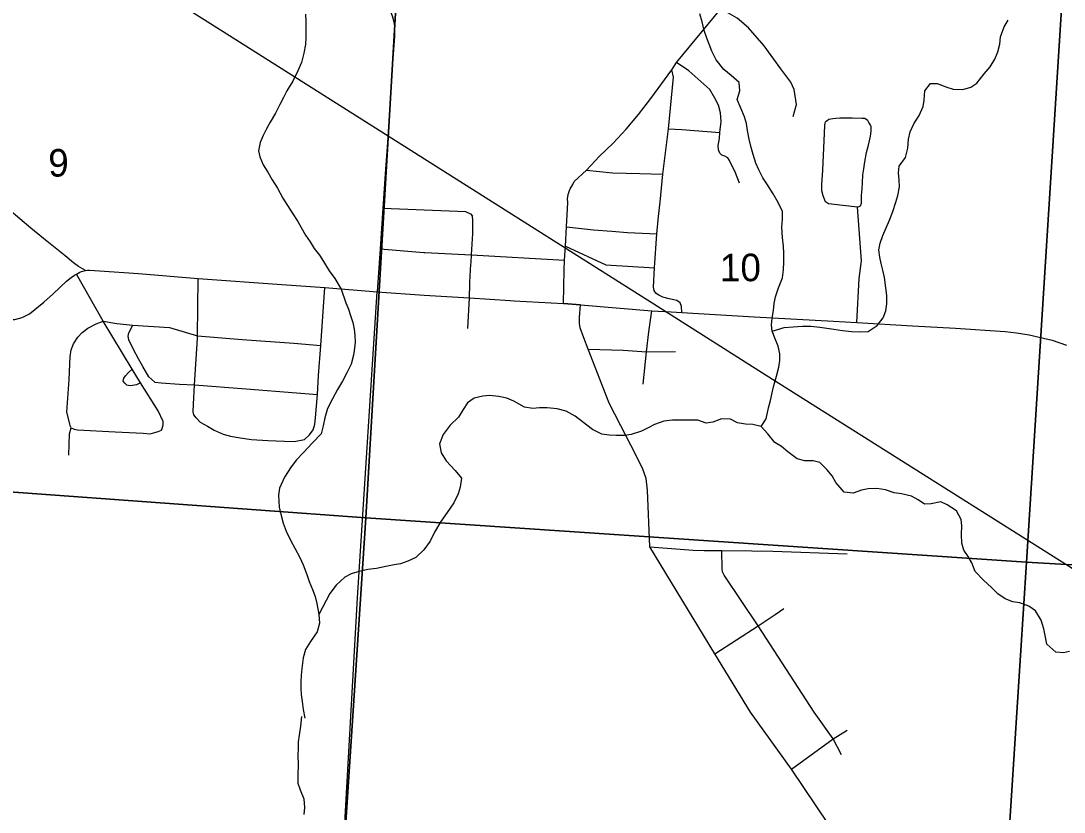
# Model space of a CAD drawing. Extents: x 114843 to 284848, y 317643 to 566895.
# Drawn here: x 270909 to 279278, y 354619 to 360971 of the extents above; entities that cross this region are included whole.
import ezdxf

# ---------------------------------------------------------------- set-up
doc = ezdxf.new("R2010")
doc.units = 0
for name, color, linetype in [('GM_X_City_Street', 7, 'Continuous'), ('GM_X_County_Road', 7, 'Continuous'), ('GM_X_Minor_River', 7, 'Continuous'), ('GM_X_Rail_Line', 7, 'Continuous'), ('GM_X_Section', 7, 'Continuous'), ('GM_X_Section_Text', 7, 'Continuous'), ('GM_X_State_Route', 7, 'Continuous'), ('GM_X_Township_Road', 7, 'Continuous')]:
    doc.layers.add(name, color=color, linetype=linetype)

msp = doc.modelspace()

# ---------------------------------------------------------------- linework, layer by layer
at = {"layer": 'GM_X_City_Street'}
msp.add_line((275927.2, 358313.2), (276161.4, 358316.4), dxfattribs=at)
for points in [[(277104.9, 360202.3), (277130.3, 360300.4), (277113.1, 360421.1), (277086.6, 360479.7), (277004.2, 360586.8), (276872.2, 360772), (276747.1, 360914.8), (276655.1, 360992.4), (276524, 361066.6)], [(276025, 359399.5), (276036.5, 359517), (276058.5, 359741.3), (276103.8, 360104.2), (276143.5, 360519.9), (276130.7, 360576.9)], [(277619.4, 359476.5), (277502.9, 359490), (277388.5, 359501.5), (277364.4, 359517.4), (277344.1, 359565.5), (277333.9, 359605.5), (277333.6, 359657.6), (277343.1, 359773.9), (277355.8, 360068.5), (277359.5, 360130.7), (277361.4, 360148.7), (277363.4, 360160.7)], [(277704.4, 360172.2), (277698.3, 360174.2), (277678.2, 360186.2), (277656.1, 360188.1), (277577.9, 360189.7), (277477.6, 360189.3), (277445.5, 360187.2), (277421.4, 360185), (277405.4, 360183), (277391.3, 360178.9), (277377.4, 360168.8), (277363.4, 360160.7)], [(277614.5, 358548.8), (277634, 358902.9), (277652.4, 359045.5), (277619.4, 359476.5), (277639.4, 359482.6), (277645.4, 359486.6), (277651.3, 359508.7), (277653, 359568.8), (277658.8, 359622.9), (277660.6, 359671), (277662.3, 359735.2), (277670.1, 359783.3), (277677.9, 359839.5), (277693.6, 359913.7), (277707.3, 359973.9), (277725.1, 360046.1), (277730.9, 360086.2), (277730.7, 360120.3), (277722.6, 360140.2), (277712.5, 360156.2), (277704.4, 360172.2)], [(275445.9, 359771.5), (275654.8, 359752.1), (275873.7, 359744.7), (276058.5, 359741.3)], [(273813.7, 359468.3), (274411.5, 359443.5), (274475.9, 359441.3), (274515.5, 359423.2), (274531.4, 359403.6)], [(274520.4, 359033.5), (274523.8, 359093.2), (274533.8, 359265.5), (274535.2, 359369.3), (274531.4, 359403.6)], [(276014.2, 358777), (276001.9, 358785.9), (275988.4, 358805.8), (275984.8, 358833.7), (275993.2, 358987.6), (276011.5, 359261.5), (276025, 359399.5)], [(275285.8, 359318.4), (275503.4, 359294), (275649.4, 359282.6)], [(275649.4, 359282.6), (275774.5, 359272.8), (276011.5, 359261.5)], [(273792.6, 359141.4), (274140.7, 359111.7), (274150.7, 359111.2)], [(274150.7, 359111.2), (274523.8, 359093.2), (275270.2, 359049.2)], [(275277.7, 359163.7), (275602.3, 359013.6), (275993.2, 358987.6)], [(274511.6, 358873.5), (274519.5, 359017.7), (274520.1, 359028), (274520.4, 359033.5)], [(272041.4, 357697.8), (272051.4, 357727.9), (272049.3, 357756), (272010.9, 357840.2), (271867.7, 358064.5), (271801.2, 358174.7), (271568.6, 358561.9), (271355.1, 358939.2)], [(272314.3, 357784.9), (272296.2, 357809), (272292.1, 357833), (272293.9, 357893.2), (272301.6, 358049.8), (272325.2, 358421.7), (272326.6, 358443.2), (272330.7, 358902.4)], [(274493.3, 358502.2), (274508.4, 358748.3), (274511, 358862.8), (274511.6, 358873.5)], [(272314.3, 357784.9), (272346.5, 357750.9), (272406.9, 357719), (272459.2, 357685), (272531.6, 357653.2), (272591.8, 357637.3), (272668.2, 357623.5), (272758.6, 357611.7), (272889.2, 357602.1), (273023.7, 357598.5), (273102, 357594.7), (273184.3, 357611), (273224.4, 357649.3), (273254.4, 357689.5), (273268.4, 357733.7), (273272.2, 357783.9), (273287.8, 357972.6), (273295.4, 358125.1), (273314.9, 358366), (273348.4, 358831.1)], [(276211.6, 358630.1), (276207.9, 358679.1), (276197.7, 358707), (276170.8, 358725.7), (276109.3, 358738.7), (276057.9, 358753.9), (276026.6, 358768.2), (276014.2, 358777)], [(275900.3, 358055), (275927.2, 358313.2), (275945.8, 358475.4), (275971.7, 358642.9)], [(271294.9, 357484.7), (271298.5, 357655.3), (271312.4, 357705.6), (271304.4, 357719.5), (271302.3, 357735.6), (271279, 357829.8), (271296.3, 358093.4), (271305.9, 358277.4), (271313.8, 358329.6), (271332.6, 358377.7), (271365.2, 358431.5), (271400.5, 358470.2), (271445.5, 358504.8), (271513.9, 358539.6), (271568.6, 358561.9), (271679.8, 358540.8), (271807.5, 358528), (272102.5, 358510.9), (272326.6, 358443.2), (272684.1, 358414.2), (273099.9, 358383.4), (273314.9, 358366)], [(271984.2, 358070.9), (271935.9, 358112.9), (271887.5, 358197), (271853.2, 358259.1), (271813, 358333.2), (271774.1, 358409.7), (271769.7, 358439.9), (271776.4, 358467.4), (271807.5, 358528)], [(275458.8, 358335.3), (275739.6, 358327), (275927.2, 358313.2)], [(271867.7, 358064.5), (271837.6, 358050.3), (271805.5, 358044.2), (271785.5, 358042.2), (271759.4, 358046.1), (271743.2, 358062.1), (271729.1, 358080.1), (271735.1, 358102.2), (271749.1, 358122.3), (271771.1, 358144.5), (271801.2, 358174.7)], [(271984.2, 358070.9), (272034.4, 358065), (272181.1, 358055.5), (272301.6, 358049.8), (272717.3, 358017), (273119.1, 357986.1), (273287.8, 357972.6)], [(271312.4, 357705.6), (271336.6, 357693.6), (271362.7, 357689.6), (271666, 357672.5), (271890.9, 357661.2), (271947.1, 357657.4), (271983.3, 357667.5), (272011.4, 357673.6), (272037.5, 357685.7), (272041.4, 357697.8)], [(275954, 356748.7), (276302.2, 356721.2), (276390.1, 356720.8), (276532.9, 356720.2), (276771.8, 356716.5), (276940.2, 356713.9), (277536.2, 356692.5)], [(277492.6, 355078.1), (277424.5, 355207.1), (277273.3, 355421.2), (276824.7, 356114.2), (276551.9, 356521.9), (276537.7, 356547.8), (276535.6, 356575.9), (276532.9, 356720.2)], [(276475.9, 355890.6), (276824.7, 356114.2), (276879.3, 356151.2), (276958.6, 356205), (277028.6, 356253.4)], [(277090.6, 354965.6), (277424.5, 355207.1), (277538.7, 355277.8)]]:
    msp.add_lwpolyline(points, dxfattribs=at)
at = {"layer": 'GM_X_County_Road'}
for p, q in [((275261.7, 358701.3), (275268.3, 358968.9)), ((275399.7, 358691.1), (275261.7, 358701.3))]:
    msp.add_line(p, q, dxfattribs=at)
for points in [[(275268.3, 358968.9), (275270.2, 359049.2), (275277.7, 359163.7), (275285.8, 359318.4), (275295.9, 359512.1), (275295.1, 359542.3), (275299.1, 359576.4), (275309.7, 359610.5), (275315.7, 359622.6), (275335.7, 359656.8), (275347.7, 359680.9), (275445.9, 359771.5), (275550, 359886.2), (275660.2, 359988.9), (275764.3, 360101.6), (275864.4, 360220.3), (275962.4, 360349.1), (276130.7, 360576.9), (276169.7, 360636.3), (276524, 361066.6), (276695.6, 361274.1), (277502, 362199)], [(268478.6, 358517.4), (269051.9, 358492.8), (269296.8, 358488.8), (269789.1, 358510.4), (270395.3, 358548), (270657.6, 358562.4), (270838, 358573.7), (270860.4, 358574.8), (270919.6, 358589.3), (270978.9, 358619.8), (271093.7, 358713.9), (271167.1, 358779.7), (271274.1, 358880.4), (271312.5, 358910.7), (271338.7, 358929), (271355.1, 358939.2), (271381.3, 358953.5), (271396, 358959.7), (271426.8, 358967.5)], [(271426.8, 358967.5), (271442.5, 358968.9), (271458.8, 358969.1), (271540.3, 358965.6), (271852.7, 358943.2), (272330.7, 358902.4), (273003.4, 358855.6), (273348.4, 358831.1), (273768.4, 358797.3)], [(273501, 354388.3), (273609.4, 356338.5), (273768.4, 358797.3)], [(275425.8, 358426.4), (275396.4, 358507.3), (275390.8, 358541.7), (275390.4, 358591.3), (275399.7, 358691.1)], [(275767.1, 357633.3), (275629.2, 357902.1), (275458.8, 358335.3), (275425.8, 358426.4)], [(275954, 356748.7), (275936.4, 357202.8), (275924.9, 357297.2), (275894.6, 357380.6), (275801.6, 357566.1), (275767.1, 357633.3)], [(277684.2, 354080.3), (277090.6, 354965.6), (276761.5, 355421.1), (276475.9, 355890.6), (275954, 356748.7)]]:
    msp.add_lwpolyline(points, dxfattribs=at)
at = {"layer": 'GM_X_Minor_River'}
for points in [[(273193.7, 361024.7), (273195.3, 360964.6), (273194.4, 360834.4), (273192, 360782.3), (273179.5, 360712.2), (273159, 360638.2), (273130.6, 360570.3), (273090, 360488.4), (273043.5, 360410.5), (273017.2, 360356.6), (272986.8, 360300.7), (272952.4, 360230.8), (272907.9, 360156.9), (272879.5, 360105), (272853.2, 360051.1), (272828.8, 359995.1), (272814.4, 359929.1), (272826, 359878.9), (272851.6, 359816.6), (272889.1, 359756.3), (272924.6, 359695.9), (272968.1, 359627.5), (273011.5, 359549.1)], [(276848.4, 357715.6), (276886.6, 357777.6), (276907, 357865.7), (276921.2, 357923.8), (276935.4, 357985.9), (276949.6, 358043.9), (276969.8, 358118), (276988.1, 358192.1), (276996.3, 358244.2), (276996.5, 358298.3), (276982.7, 358360.4), (276960.9, 358418.6), (276937.1, 358480.8), (276929.3, 358530.9), (276935.5, 358585), (276947.7, 358647.1), (276951.9, 358701.2), (276962.1, 358755.3), (276986.4, 358827.3), (277018.6, 358907.4), (277026.9, 358971.5), (277029.1, 359033.6), (277029.3, 359107.7), (277027.5, 359161.9), (277019.8, 359232), (277012.1, 359316.2), (277018.3, 359380.3), (277018.5, 359440.4), (276984.8, 359512.7), (276943, 359582.9), (276897.3, 359655.2), (276861.5, 359711.4), (276829.7, 359775.7), (276805.9, 359829.9), (276784.1, 359898.1), (276768.3, 359954.2), (276752.5, 360022.4), (276738.8, 360090.6), (276729, 360146.7), (276715.2, 360200.9), (276683.4, 360269.1), (276655.6, 360339.3), (276675.9, 360409.4), (276672.1, 360477.5), (276608.3, 360533.8), (276548.5, 360582.1), (276486.8, 360658.5), (276451, 360726.7), (276431.2, 360782.9), (276411.4, 360833.1), (276389.6, 360893.2), (276373.8, 360963.4), (276356, 361027.6)], [(276937.1, 358480.8), (277033.2, 358508.6), (277105.3, 358516.4), (277179.3, 358520.1), (277245.3, 358519.9), (277317.3, 358513.7), (277373.3, 358505.5), (277431.2, 358495.3), (277501.2, 358485), (277571.2, 358478.8), (277639.2, 358474.6), (277707.2, 358478.4), (277779.4, 358526.2), (277825.6, 358586.2), (277847.8, 358644.2), (277856, 358700.3), (277856.2, 358766.5), (277848.4, 358828.6), (277836.7, 358910.8), (277824.9, 358969), (277811.1, 359023.1), (277799.3, 359073.2), (277791.5, 359133.4), (277801.7, 359185.5), (277823.9, 359247.5), (277876.3, 359371.6), (277902.6, 359441.6), (277926.9, 359515.7), (277945, 359569.8), (277957.3, 359639.8), (277955.5, 359692), (277949.7, 359750.1), (277955.9, 359804.2), (278004.1, 359874.2), (278024.4, 359950.2), (278028.7, 360022.4), (278042.9, 360080.4), (278071.1, 360144.5), (278115.3, 360212.5), (278147.6, 360282.5), (278155.8, 360334.6), (278160, 360408.7), (278206.2, 360468.7), (278260.2, 360468.5), (278336.1, 360438.2), (278388.1, 360424), (278464.1, 360419.8), (278528.2, 360439.6), (278578.3, 360471.5), (278636.5, 360545.5), (278684.7, 360601.4), (278723, 360663.4), (278745.2, 360721.5), (278761.4, 360785.5), (278767.6, 360843.6), (278795.9, 360923.7), (278828.1, 360975.7)], [(273011.5, 359549.1), (273047.1, 359488.7), (273084.6, 359430.3), (273132.1, 359361.9), (273157.7, 359311.6), (273193.3, 359251.3), (273230.9, 359196.9), (273262.4, 359142.6), (273304.1, 359090.2), (273335.7, 359040), (273383.1, 358965.5), (273426.6, 358903.1), (273478, 358816.6), (273515.2, 358708.1), (273536.8, 358657.9), (273552.4, 358605.7), (273572, 358549.5), (273583.6, 358495.3), (273589.3, 358445.1), (273590.9, 358393), (273586.6, 358343), (273578.2, 358288.9), (273557.7, 358214.9), (273525.2, 358145), (273488.8, 358079.1), (273450.4, 358011.2), (273409.9, 357937.3), (273369.4, 357859.4), (273346.9, 357785.4), (273334.4, 357721.4), (273318, 357657.4), (273247.6, 357583.7), (273175.1, 357506), (273120.7, 357446.3), (273078.4, 357390.4), (273023.8, 357308.6), (272983.3, 357220.7), (272974.9, 357162.7), (272980.2, 357068.4), (272993.8, 357010.2), (273013.2, 356938), (273036.8, 356873.7), (273072.2, 356801.3), (273105.8, 356739), (273147.2, 356662.6), (273172.8, 356604.3), (273202.2, 356527.9), (273221.8, 356471.7), (273247.3, 356407.4), (273268.9, 356349.2), (273284.5, 356294.9), (273299.9, 356206.7), (273305.4, 356136.5), (273286.9, 356066.5), (273232.4, 355988.7), (273192, 355924.8), (273173.5, 355858.8), (273162.9, 355772.7), (273158.6, 355718.7), (273154.2, 355666.6), (273155.8, 355612.5), (273157.5, 355562.4), (273165.1, 355506.2), (273174.6, 355442), (273186.1, 355373.8)], [(276338.6, 357765.3), (276136.2, 357767.2), (276066.2, 357757.6), (275992, 357730.1), (275939.9, 357704.4), (275887.8, 357676.6), (275805.7, 357651.1), (275751.7, 357643.5), (275683.7, 357641.9), (275627.8, 357644.3), (275569.9, 357654.7), (275494.2, 357691.2), (275414.7, 357751.9), (275355.1, 357798.4), (275283.4, 357836.9), (275211.7, 357857.4), (275131.8, 357865.9), (275069.8, 357864.3), (275015.9, 357860.7), (274948, 357869.1), (274864.4, 357917.8), (274808.6, 357942.2), (274742.8, 357956.7), (274668.9, 357965.2), (274614.9, 357959.5), (274544.9, 357941.9), (274490.6, 357904.2), (274456.3, 357852.3), (274419.9, 357790.4), (274353.5, 357724.7), (274297.1, 357651), (274268.6, 357577), (274282, 357502.8), (274319.5, 357438.4), (274392.9, 357361.8), (274444.5, 357299.3), (274432, 357227.3), (274417.6, 357175.3), (274383.1, 357103.3), (274328.6, 357025.6), (274278.2, 356951.7), (274227.6, 356865.9), (274193.1, 356794), (274142.7, 356726.2), (274078.3, 356664.5), (274012.2, 356632.9), (273954.1, 356613.2), (273904.1, 356603.5), (273838, 356589.9), (273762, 356576.4), (273692, 356566.8), (273622, 356551.2), (273557.9, 356533.6), (273507.8, 356505.9), (273437.4, 356442.2), (273387, 356374.4), (273299.9, 356206.7)], [(278158.3, 357092.3), (278106.5, 357126.5), (278052.6, 357156.7), (277974.6, 357175), (277914.6, 357183.2), (277844.7, 357205.5), (277774.7, 357217.7), (277706.7, 357215.9), (277652.7, 357204.1), (277584.6, 357180.2), (277512.6, 357188.5), (277446.9, 357264.8), (277417.1, 357319), (277373.2, 357369.3), (277317.4, 357425.6), (277265.5, 357439.7), (277197.5, 357440), (277135.5, 357456.2), (277061.7, 357510.5), (277009.9, 357554.8), (276958, 357587), (276902.2, 357655.3), (276848.4, 357715.6), (276780.5, 357731.9), (276722.5, 357734), (276656.5, 357744.3), (276602.6, 357774.5), (276528.6, 357776.7), (276460.5, 357750.9), (276406.5, 357743.1), (276338.6, 357765.3)], [(279322.3, 355908.3), (279272.2, 355898.4), (279212.2, 355902.6), (279140.5, 355969), (279128.7, 356023.1), (279114.9, 356091.3), (279093.1, 356159.5), (279047.4, 356235.8), (278993.5, 356274), (278921.6, 356298.3), (278867.6, 356306.5), (278803.7, 356330.7), (278745.9, 356371), (278694, 356423.3), (278630.2, 356481.6), (278564.5, 356551.9), (278536.7, 356620.1), (278508.9, 356670.3), (278473.1, 356722.5), (278457.3, 356778.7), (278455.5, 356846.8), (278457.8, 356917), (278451.9, 356969.1), (278414.2, 357037.3), (278340.3, 357085.7), (278288.4, 357109.9), (278212.4, 357094.1), (278158.3, 357092.3)], [(273159.3, 355387.6), (273153.1, 355309.6), (273140.8, 355237.6), (273134.6, 355183.6), (273132.4, 355133.5), (273132.2, 355073.5), (273133.9, 355001.4), (273129.6, 354913.4), (273131.4, 354851.4), (273149.1, 354797.3), (273178.8, 354725.1), (273184.5, 354657.1), (273180.3, 354601.1)]]:
    msp.add_lwpolyline(points, dxfattribs=at)
at = {"layer": 'GM_X_Rail_Line'}
msp.add_lwpolyline([(284847.9, 353099.1), (284343.8, 353416.9), (283536.1, 353927.8), (281398.6, 355277.4), (280515.1, 355834.2), (278966.1, 356814.3), (276888.9, 358124.8), (276014.8, 358677.5), (272480.9, 360915), (270924.7, 361901), (269346.7, 362899.2), (268387.5, 363506.1), (267739.7, 363916.8), (267397.1, 364134.4), (267238.3, 364227.3), (266831.6, 364443.4), (264474.8, 365684.5), (263623.8, 366129.9)], dxfattribs=at)
at = {"layer": 'GM_X_Section'}
for points in [[(268764.2, 362800.8), (273996.5, 362446.6), (273677.2, 356982.3), (268394.7, 357368.4)], [(273996.5, 362446.6), (279320.4, 362084), (278976.7, 356625), (273677.2, 356982.3)], [(284785.7, 361698.2), (284475.6, 356305.5), (278976.7, 356625), (279320.4, 362084)], [(268394.7, 357368.4), (273677.2, 356982.3), (273333.8, 351767.5), (268017.3, 352137.2)], [(273677.2, 356982.3), (278976.7, 356625), (278638.8, 351382), (273333.8, 351767.5)], [(284475.6, 356305.5), (284180, 351010.9), (278638.8, 351382), (278976.7, 356625)]]:
    msp.add_lwpolyline(points, close=True, dxfattribs=at)
at = {"layer": 'GM_X_State_Route'}
msp.add_line((275261.7, 358701.3), (275399.7, 358691.1), dxfattribs=at)
for points in [[(273104.4, 362416.5), (273113, 362404), (273177.4, 362300.7), (273417.1, 361880.3), (273585.3, 361577.4), (273726.7, 361320.7), (273821.6, 361151.8), (273870.2, 361058.5), (273887.3, 361012.9), (273898.7, 360975), (273905.8, 360929.3), (273905.2, 360846.8), (273891.2, 360634.7), (273851.9, 360040.9), (273848.9, 359993.9)], [(273848.9, 359993.9), (273834.9, 359779.8), (273813.7, 359468.3), (273792.6, 359141.4), (273768.4, 358797.3)], [(273768.4, 358797.3), (274143.4, 358770.2), (274508.4, 358748.3), (274833.6, 358725.2)], [(274833.6, 358725.2), (274865.5, 358723), (275261.7, 358701.3)], [(275399.7, 358691.1), (275971.7, 358642.9), (276124.8, 358634.7)], [(276124.8, 358634.7), (276211.6, 358630.1), (276792.2, 358596.5)], [(276792.2, 358596.5), (277429.2, 358559.7), (277614.5, 358548.8), (278062.8, 358524.1), (278406.9, 358505.4), (278804.1, 358477.7), (278894.7, 358467.7), (278996.3, 358450.6), (279079, 358433.3), (279181.8, 358407.3), (279298.1, 358369.1)]]:
    msp.add_lwpolyline(points, dxfattribs=at)
at = {"layer": 'GM_X_Township_Road'}
for points in [[(271426.8, 358967.5), (271372, 358998.9), (271330.6, 359028.1), (271265.1, 359083.9), (271091.9, 359224), (270989.8, 359308.3), (270720.7, 359532.8), (270472.4, 359728.6), (270257.2, 359891.6), (270150.5, 359951.2), (269827.7, 360163.1), (269482.4, 360384.9), (268769.1, 360853.1), (268640, 360933.3)], [(276674.9, 359667.5), (276642.7, 359750), (276593.9, 359849.8), (276580, 359870.4), (276557.3, 359885.9), (276532.7, 359893.6), (276515.9, 359908.2), (276504.9, 359936.2), (276504, 359971.2), (276513.8, 360026.3), (276517.2, 360076.2), (276527.9, 360163.5), (276522.3, 360234.2), (276504.2, 360293.5), (276475.4, 360351.4), (276436.8, 360420.3), (276267.7, 360570.6), (276169.7, 360636.3)], [(276103.8, 360104.2), (276211.2, 360098.6), (276517.2, 360076.2)]]:
    msp.add_lwpolyline(points, dxfattribs=at)

# ---------------------------------------------------------------- texts
at = {"layer": 'GM_X_Section_Text'}
for s, height, rotation, p in [('9', 221, 0.41503, (271129.6, 359720.6)), ('10', 221.02, 0.41514, (276517.5, 358879.5))]:
    msp.add_text(s, height=height, rotation=rotation, dxfattribs=at).set_placement(p)

doc.saveas('drawing.dxf')
